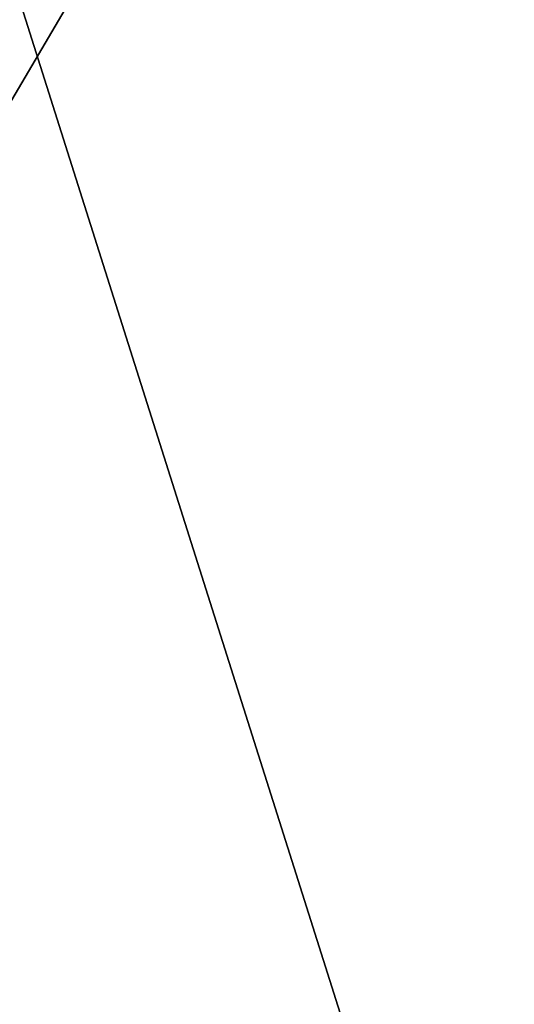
# Model space of a CAD drawing. Header units: millimetres. Extents: x -41 to 11, y -3 to 963.
# Tile 862 of 1056: x -24.17 to -17.46, y 873.43 to 886.79. Entities that reach past the tile are written whole.
import ezdxf

# ---------------------------------------------------------------- set-up
doc = ezdxf.new("R2010")
doc.units = ezdxf.units.MM
doc.header["$LTSCALE"] = 65.185185
for name, color, linetype in [('3163', 7, 'CONTINUOUS'), ('3165', 7, 'CONTINUOUS'), ('3226', 7, 'CONTINUOUS'), ('3227', 7, 'CONTINUOUS')]:
    doc.layers.add(name, color=color, linetype=linetype)

msp = doc.modelspace()

# ---------------------------------------------------------------- linework, layer by layer
at = {"layer": '3163', "linetype": 'Continuous'}
for points in [[(9.125, 857.5, 93.5), (9.125, 942.5, 93.5), (-40.875, 857.5, 93.5), (9.125, 857.5, 93.5)], [(9.125, 942.5, 93.5), (-40.875, 942.5, 93.5), (-40.875, 857.5, 93.5), (9.125, 942.5, 93.5)]]:
    msp.add_3dface(points, dxfattribs=at)
at = {"layer": '3165', "linetype": 'Continuous'}
for points in [[(-40.875, 942.5, 8.5), (9.125, 857.5, 8.5), (-40.875, 857.5, 8.5), (-40.875, 942.5, 8.5)], [(9.125, 942.5, 8.5), (9.125, 857.5, 8.5), (-40.875, 942.5, 8.5), (9.125, 942.5, 8.5)]]:
    msp.add_3dface(points, dxfattribs=at)
at = {"layer": '3226', "linetype": 'Continuous'}
for points in [[(-40.875, 860.2, 90.8), (-40.875, 939.8, 90.8), (-15.675, 860.2, 90.8), (-40.875, 860.2, 90.8)], [(-40.875, 939.8, 90.8), (-15.675, 939.8, 90.8), (-15.675, 860.2, 90.8), (-40.875, 939.8, 90.8)]]:
    msp.add_3dface(points, dxfattribs=at)
at = {"layer": '3227', "linetype": 'Continuous'}
for points in [[(-15.675, 939.8, 11.2), (-40.875, 860.2, 11.2), (-15.675, 860.2, 11.2), (-15.675, 939.8, 11.2)], [(-40.875, 939.8, 11.2), (-40.875, 860.2, 11.2), (-15.675, 939.8, 11.2), (-40.875, 939.8, 11.2)]]:
    msp.add_3dface(points, dxfattribs=at)

doc.saveas('drawing.dxf')
